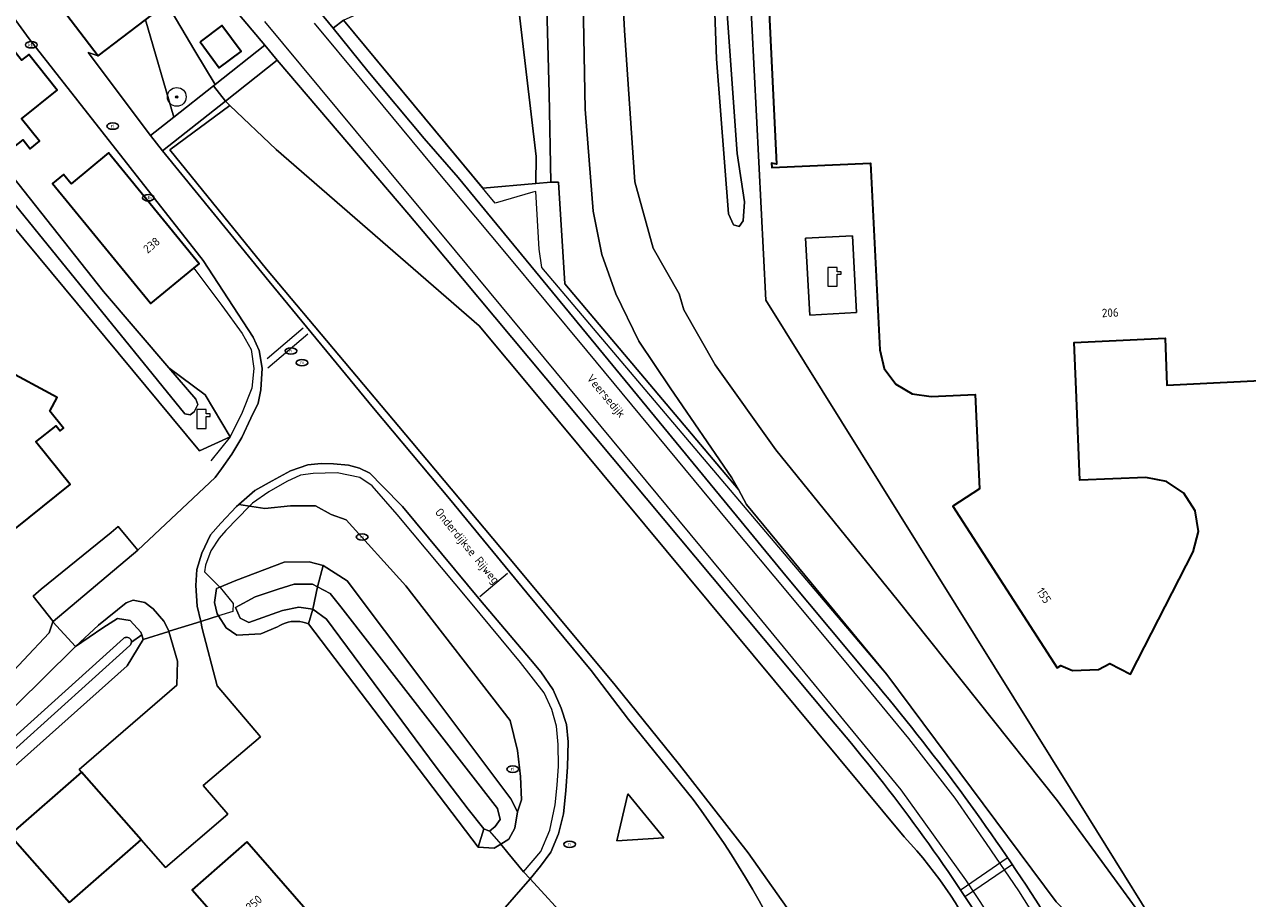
# Model space of a CAD drawing. Header units: metres. Extents: x 103671 to 105190, y 427150 to 429171.
# Tile 295 of 320: x 104535 to 104665, y 428555 to 428648. Entities that reach past the tile are written whole.
import ezdxf
from ezdxf.enums import TextEntityAlignment as Align

# ---------------------------------------------------------------- set-up
doc = ezdxf.new("R2010")
doc.units = ezdxf.units.M
for name, color, linetype, lineweight in [('B-WE-GR-BOOM-S', 253, 'Continuous', 25), ('B-WE-GR-GRAS-GV', 253, 'Continuous', 13), ('B-WE-IE-MEUBILAIR-S', 253, 'Continuous', 25), ('B-WE-IE-TERREINAFSCHEIDING_KUNSTMATIG_HEKWERK-G', 253, 'IE-TERREINAFSCHEIDING_KUNSTMATIG-SO', 18), ('B-WE-IE-TERREINAFSCHEIDING_KUNSTMATIG_HEKWERK_RASTER-G', 253, 'IE-TERREINAFSCHEIDING_KUNSTMATIG-SO', 18), ('B-WE-KL-WATER-S', 253, 'Continuous', 25), ('B-WE-OG-BEBOUWING-GV', 253, 'Continuous', 35), ('B-WE-OG-BEBOUWING-T18', 7, 'Continuous', 18), ('B-WE-OG-BEBOUWING_OVERBOUWING-GV', 253, 'Continuous', 18), ('B-WE-OG-TERREIN_BEGROEID-GV', 253, 'Continuous', 18), ('B-WE-OG-TERREIN_ERF-GV', 253, 'Continuous', 18), ('B-WE-OG-TERREIN_OEVER-GV', 253, 'Continuous', 18), ('B-WE-OG-TOPOGRAFIE-T18', 7, 'Continuous', 18), ('B-WE-OG-WATER_GREPPEL-GV', 253, 'Continuous', 18), ('B-WE-OG-WATER_SLOOT-GV', 253, 'Continuous', 18), ('B-WE-OG-WEG-GV', 253, 'Continuous', 18), ('B-WE-VH-GESLOTENVERHARDING-GV', 253, 'Continuous', 18), ('B-WE-VH-GESLOTENVERHARDING_ASFALT-GV', 253, 'Continuous', 18), ('B-WE-VH-OPENVERHARDING-GV', 253, 'Continuous', 18), ('B-WE-VH-OPENVERHARDING_BETONELEMENT-GV', 253, 'Continuous', 18), ('B-WE-VH-OPENVERHARDING_SIERBESTRATING-GV', 253, 'Continuous', 18), ('B-WE-VW-MARKERING_PICTOGRAM-G', 253, 'Continuous', 18)]:
    doc.layers.add(name, color=color, linetype=linetype, lineweight=lineweight)
doc.styles.add('NLCS-ISO', font='NLCS-ISO.ttf')
doc.styles.add('NLCS-ISO-M500-T18', font='NLCS-ISO.ttf', dxfattribs={"height": 0.9})
doc.linetypes.add('IE-TERREINAFSCHEIDING_KUNSTMATIG-SO', pattern='A,4,[82,NLCS.SHX,S=0.75,R=90,X=0,Y=0],4,-2', length=10)

# ---------------------------------------------------------------- blocks, each defined once
blk = doc.blocks.new('SKL-WATER_POMP-SO')
at = {"color": 0, "linetype": 'ByBlock', "lineweight": 18}
blk.add_lwpolyline([(1, 1.09), (1, 2), (-1, 2), (-1, -2), (1, -2), (1, 0.57), (1.85, 0.57), (1.85, 1.09)], close=True, dxfattribs=at)
blk = doc.blocks.new('SIE-MEUBILAIR_PUT_RIOOLPUT-SO')
blk.add_ellipse((0, 0), major_axis=(1.25, 0), ratio=0.54)
at = {"style": 'NLCS-ISO'}
blk.add_text('ri', height=0.75, dxfattribs=at).set_placement((-0.04, 0.07), align=Align.MIDDLE_CENTER)
blk = doc.blocks.new('SIE-MEUBILAIR_PUT_KOLK-SO')
blk.add_ellipse((0, 0), major_axis=(1.25, 0), ratio=0.54)
at = {"style": 'NLCS-ISO'}
blk.add_text('klk', height=0.75, dxfattribs=at).set_placement((0.03, 0), align=Align.MIDDLE_CENTER)
blk = doc.blocks.new('SGR-BOOM_GBKN-SO')
at = {"linetype": 'ByBlock', "lineweight": 18}
h = blk.add_hatch(color=0, dxfattribs=at)
h.dxf.hatch_style = 1
edge = h.paths.add_edge_path()
edge.add_arc((0, 0), 0.25, 0, 360)
at = {"color": 0, "linetype": 'ByBlock', "lineweight": 18}
for radius in [2, 0.25]:
    blk.add_circle((0, 0), radius, dxfattribs=at)
at = {"color": 0, "linetype": 'ByBlock', "lineweight": 18, "style": 'NLCS-ISO'}
blk.add_attdef('SOORT', (2.5, 0), '', height=1.5, dxfattribs=at)

msp = doc.modelspace()

# ---------------------------------------------------------------- linework, layer by layer
at = {"layer": 'B-WE-GR-GRAS-GV', "flags": 128}
for points in [[(104576.668, 428937.3), (104578.394, 428896.263), (104578.539, 428893.701), (104581.432, 428842.614), (104584.173, 428787.629), (104585.962, 428751.413), (104586.12, 428750), (104587.383, 428738.731), (104588.161, 428717.548), (104589.638, 428683.392), (104590.828, 428640.208), (104590.999, 428630.79), (104591.817, 428630.805), (104592.492, 428619.97), (104610.945, 428598.091)], [(104590.999, 428630.79), (104590.828, 428640.208), (104589.638, 428683.392), (104588.161, 428717.548), (104587.383, 428738.731), (104586.12, 428750), (104585.962, 428751.413), (104584.173, 428787.629), (104581.432, 428842.614), (104578.539, 428893.701), (104578.394, 428896.263), (104576.668, 428937.3)], [(104610.945, 428598.091), (104610.259, 428599.353), (104603.703, 428608.917), (104600.368, 428613.888), (104597.913, 428618.909), (104596.427, 428623.078), (104595.487, 428627.696), (104594.637, 428638.544), (104594.224, 428661.501), (104592.907, 428690.15), (104591.388, 428718.832), (104590.038, 428747.473), (104589.834, 428750), (104588.453, 428767.133), (104587.133, 428797.315), (104585.212, 428830.825), (104584.514, 428852.19), (104584.079, 428865.445), (104582.179, 428907.629)], [(104575.588, 428904.296), (104576.164, 428893.609), (104577.066, 428876.844), (104578.576, 428843.594), (104579.874, 428812.325), (104580.599, 428785.319), (104581.887, 428760.141), (104581.534, 428750), (104581.243, 428741.602), (104582.735, 428716.393), (104584.005, 428696.982), (104585.681, 428673.401), (104587.37, 428650.971), (104589.415, 428633.508), (104589.394, 428630.649), (104590.999, 428630.79)], [(104593.161, 428757.012), (104593.589, 428750), (104595.743, 428714.762), (104596.942, 428688.812), (104597.745, 428667.795), (104598.831, 428646.912), (104599.942, 428630.83), (104601.889, 428623.761), (104604.66, 428618.902), (104605.156, 428617.198), (104608.462, 428611.362), (104614.94, 428602.311), (104627.952, 428586.236), (104644.909, 428564.983), (104659.633, 428544.844), (104646.236, 428566.324), (104613.859, 428618.233), (104611.634, 428662.32), (104610.967, 428676.004), (104609.677, 428698.605), (104608.168, 428727.219), (104606.502, 428759.366)], [(104659.633, 428544.844), (104644.909, 428564.983), (104627.952, 428586.236), (104614.94, 428602.311), (104608.462, 428611.362), (104605.156, 428617.198), (104604.66, 428618.902), (104601.889, 428623.761), (104599.942, 428630.83), (104598.831, 428646.912), (104597.745, 428667.795)], [(104594.224, 428661.501), (104594.637, 428638.544), (104595.487, 428627.696), (104596.427, 428623.078), (104597.913, 428618.909), (104600.368, 428613.888), (104603.703, 428608.917), (104610.259, 428599.353), (104610.945, 428598.091), (104611.806, 428596.509), (104626.749, 428578.433), (104644.753, 428554.223)], [(104568.923, 428648.037), (104583.741, 428630.15), (104589.394, 428630.649), (104589.415, 428633.508), (104587.37, 428650.971)]]:
    msp.add_lwpolyline(points, dxfattribs=at)
for points in [[(104610.411, 428626.255), (104609.884, 428627.427), (104608.614, 428643.894), (104607.362, 428677.896), (104605.35, 428726.186), (104604.333, 428750), (104603.983, 428758.2), (104604.003, 428759.058), (104604.428, 428759.428), (104604.892, 428759.317), (104605.414, 428757.755), (104605.708, 428750), (104606.527, 428728.47), (104608.705, 428678.679), (104609.696, 428649.687), (104610.831, 428633.83), (104611.607, 428628.68), (104611.46, 428626.678), (104611.028, 428626.068)], [(104542.881, 428583.673), (104540.436, 428581.397), (104543.311, 428583.389), (104544.875, 428584.388), (104546.227, 428584.146), (104547.372, 428582.907), (104547.46, 428582.648), (104547.627, 428582.158), (104550.353, 428583.009), (104550.321, 428583.117), (104549.827, 428584.078), (104548.692, 428585.387), (104547.783, 428586.087), (104546.545, 428586.338), (104545.798, 428586.032)]]:
    msp.add_lwpolyline(points, close=True, dxfattribs=at)
at = {"layer": 'B-WE-IE-TERREINAFSCHEIDING_KUNSTMATIG_HEKWERK-G', "flags": 128}
for points in [[(104550.155, 429162.66), (104552.921, 429157.799), (104556.161, 429152.104), (104558.165, 429148.582), (104571.455, 429125.001), (104574.321, 429119.927), (104589.131, 429093.713), (104590.521, 429072.706), (104591.359, 429060.043), (104591.794, 429051.917), (104593.721, 429015.919), (104594.535, 429000), (104596.323, 428965.092), (104598.623, 428919.749), (104599.975, 428893.94), (104599.998, 428893.497), (104601.261, 428869.407), (104602.168, 428850.915), (104603.945, 428814.628), (104605.959, 428776.502), (104606.68, 428762.856), (104607.337, 428750), (104607.497, 428746.88), (104608.487, 428727.546), (104610.075, 428694.323), (104611.634, 428662.32), (104613.859, 428618.233)], [(104626.749, 428578.433), (104605.348, 428603.643), (104590.035, 428621.711), (104589.744, 428623.653), (104589.388, 428629.79), (104589.094, 428629.742), (104585.07, 428628.546), (104568.923, 428648.037), (104576.615, 428651.506), (104574.745, 428673.126), (104574.186, 428685.639), (104577.813, 428691.389)], [(104613.859, 428618.233), (104646.236, 428566.324), (104659.633, 428544.844), (104664.775, 428536.601), (104665.755, 428535.353), (104664.475, 428534.099)], [(104553.952, 428584.133), (104553.738, 428584.066), (104550.373, 428583.015)], [(104588.087, 428557.441), (104588.785, 428556.695), (104593.024, 428552.061), (104593.868, 428551.138)]]:
    msp.add_lwpolyline(points, dxfattribs=at)
at = {"layer": 'B-WE-IE-TERREINAFSCHEIDING_KUNSTMATIG_HEKWERK_RASTER-G', "flags": 128}
for points in [[(104556.854, 428638.957), (104550.457, 428634.228), (104560.736, 428621.534), (104576.145, 428603.255), (104587.42, 428589.793), (104597.824, 428577.268), (104604.693, 428568.821), (104611.985, 428559.434), (104617.131, 428552.174), (104620.283, 428542.982), (104624.037, 428530.824), (104628.793, 428513.84), (104633.148, 428500.445)], [(104553.014, 428621.637), (104555.973, 428617.663), (104558.146, 428614.7), (104559.125, 428613.003), (104559.402, 428610.959), (104559.166, 428608.869), (104558.16, 428606.304), (104556.88, 428603.682), (104554.822, 428601.129)], [(104588.087, 428557.441), (104589.921, 428559.576), (104590.886, 428561.856), (104591.453, 428564.543), (104591.66, 428566.661), (104591.804, 428568.663), (104591.785, 428570.976), (104591.599, 428572.924), (104591.091, 428574.681), (104590.268, 428576.47), (104587.772, 428579.708), (104582.43, 428586.117), (104574.648, 428595.452), (104571.978, 428598.478), (104570.665, 428599.384), (104568.267, 428599.884), (104565.717, 428599.785), (104564.348, 428599.634), (104562.912, 428598.954), (104560.987, 428597.834), (104559.249, 428596.639), (104558.933, 428596.316), (104556.414, 428593.739), (104555.697, 428592.914), (104554.823, 428591.557), (104554.252, 428590.046), (104554.138, 428589.34), (104555.778, 428587.715), (104555.81, 428587.683), (104557.209, 428585.974), (104557.155, 428585.133), (104555.63, 428584.657), (104553.952, 428584.133)], [(104547.627, 428582.158), (104550.353, 428583.009), (104550.373, 428583.015)], [(104584.452, 428561.763), (104585.671, 428560.378)], [(104585.671, 428560.378), (104586.426, 428559.46), (104588.087, 428557.441)]]:
    msp.add_lwpolyline(points, dxfattribs=at)
at = {"layer": 'B-WE-OG-BEBOUWING-GV', "flags": 128}
msp.add_lwpolyline([(104609.331, 428750), (104614.992, 428632.712), (104614.46, 428632.808), (104614.499, 428632.336), (104625.018, 428632.803), (104625.988, 428612.938), (104626.474, 428610.956), (104627.688, 428609.315), (104629.441, 428608.27), (104631.462, 428607.983), (104636.139, 428608.204), (104636.615, 428598.17), (104633.755, 428596.336), (104644.849, 428579.11), (104645.258, 428579.376), (104646.505, 428578.848), (104649.249, 428578.943), (104650.458, 428579.595), (104652.654, 428578.465), (104659.344, 428591.462), (104659.898, 428593.628), (104659.543, 428595.835), (104658.337, 428597.718), (104656.481, 428598.964), (104654.282, 428599.368), (104647.276, 428599.072), (104646.888, 428608.738), (104646.662, 428613.718), (104656.365, 428614.183), (104656.517, 428609.201), (104681.439, 428610.434)], dxfattribs=at)
for points in [[(104550.121, 428649.782), (104545.406, 428655.982), (104543.706, 428654.689), (104543.547, 428654.898), (104537.999, 428650.56), (104542.815, 428644.226), (104547.852, 428648.057)], [(104553.668, 428645.71), (104555.715, 428642.952), (104558.041, 428644.679), (104555.994, 428647.437)], [(104533.867, 428634.508), (104534.845, 428635.289), (104535.596, 428634.35), (104536.585, 428635.141), (104534.671, 428637.536), (104538.474, 428640.576), (104535.441, 428644.372), (104534.685, 428643.768), (104532.768, 428646.166), (104527.964, 428642.327), (104529.88, 428639.929), (104529.669, 428639.76)], [(104539.941, 428630.621), (104539.141, 428631.599), (104537.972, 428630.642), (104548.421, 428617.877), (104553.014, 428621.637), (104553.593, 428622.111), (104543.944, 428633.898)], [(104534.017, 428593.951), (104539.853, 428598.617), (104536.213, 428603.171), (104538.353, 428604.882), (104538.784, 428604.343), (104539.135, 428604.624), (104537.699, 428606.42), (104538.48, 428607.877), (104532.672, 428610.99), (104532.776, 428612.432), (104531.979, 428613.683), (104530.455, 428614.039), (104529.338, 428613.146), (104519.825, 428605.242), (104530.125, 428592.443), (104533.235, 428594.929)], [(104539.797, 428554.147), (104547.395, 428560.835), (104541.047, 428568.045), (104533.449, 428561.357)], [(104558.644, 428560.604), (104552.84, 428555.519), (104560.587, 428546.676), (104566.391, 428551.76)]]:
    msp.add_lwpolyline(points, close=True, dxfattribs=at)
at = {"layer": 'B-WE-OG-BEBOUWING_OVERBOUWING-GV', "flags": 128}
msp.add_lwpolyline([(104618.535, 428616.643), (104623.511, 428616.907), (104623.077, 428625.089), (104618.101, 428624.825)], close=True, dxfattribs=at)
at = {"layer": 'B-WE-OG-TERREIN_BEGROEID-GV', "flags": 128}
for points in [[(104589.45, 428608.195), (104583.379, 428615.49), (104561.754, 428634.254), (104556.854, 428638.957), (104550.457, 428634.228), (104560.736, 428621.534), (104576.145, 428603.255), (104587.42, 428589.793), (104597.824, 428577.268), (104604.693, 428568.821), (104611.985, 428559.434), (104617.131, 428552.174), (104620.283, 428542.982), (104624.037, 428530.824), (104628.793, 428513.84), (104633.148, 428500.445), (104633.34, 428500), (104634.98, 428496.201), (104650.851, 428494.311)], [(104628.603, 428561.148), (104589.45, 428608.195)]]:
    msp.add_lwpolyline(points, dxfattribs=at)
msp.add_lwpolyline([(104569.205, 428594.875), (104567.633, 428595.445), (104565.949, 428596.342), (104563.278, 428596.342), (104560.546, 428596.07), (104557.784, 428596.491), (104557.56, 428596.294), (104555.885, 428594.511), (104554.787, 428593.274), (104553.873, 428591.328), (104553.329, 428589.582), (104553.223, 428587.897), (104553.369, 428585.681), (104553.738, 428584.066), (104553.952, 428584.133), (104555.63, 428584.657), (104555.492, 428584.876), (104555.194, 428586.086), (104555.414, 428587.566), (104555.778, 428587.715), (104557.479, 428588.412), (104562.615, 428590.356), (104565.264, 428590.413), (104566.776, 428590.019), (104569.336, 428588.391), (104577.262, 428577.821), (104586.72, 428565.209), (104587.458, 428563.812), (104587.872, 428565.068), (104587.753, 428567.585), (104587.456, 428570.348), (104586.674, 428573.541), (104575.558, 428587.842)], close=True, dxfattribs=at)
at = {"layer": 'B-WE-OG-TERREIN_BEGROEID-GV'}
msp.add_lwpolyline([(104641.604, 428532.975, 0.1586364), (104628.603, 428561.148)], format="xyb", dxfattribs=at)
at = {"layer": 'B-WE-OG-TERREIN_ERF-GV', "flags": 128}
for points in [[(104668.159, 428897.068), (104599.998, 428893.497), (104599.27, 428893.459), (104599.27, 428893.453), (104601.223, 428854.18), (104603.168, 428817.747), (104604.914, 428785.758), (104606.502, 428759.366), (104608.168, 428727.219), (104609.677, 428698.605), (104610.967, 428676.004), (104611.634, 428662.32), (104613.859, 428618.233), (104646.236, 428566.324), (104659.633, 428544.844), (104664.775, 428536.601), (104694.419, 428554.65)], [(104681.439, 428610.434), (104656.517, 428609.201), (104656.365, 428614.183), (104646.662, 428613.718), (104646.888, 428608.738), (104647.276, 428599.072), (104654.282, 428599.368), (104656.481, 428598.964), (104658.337, 428597.718), (104659.543, 428595.835), (104659.898, 428593.628), (104659.344, 428591.462), (104652.654, 428578.465), (104650.458, 428579.595), (104649.249, 428578.943), (104646.505, 428578.848), (104645.258, 428579.376), (104644.849, 428579.11), (104633.755, 428596.336), (104636.615, 428598.17), (104636.139, 428608.204), (104631.462, 428607.983), (104629.441, 428608.27), (104627.688, 428609.315), (104626.474, 428610.956), (104625.988, 428612.938), (104625.018, 428632.803), (104614.499, 428632.336), (104614.46, 428632.808), (104614.992, 428632.712), (104609.331, 428750)], [(104534.881, 428579.935), (104537.61, 428582.833), (104538, 428584.013), (104538.045, 428584.051), (104535.904, 428586.746), (104536.764, 428587.478), (104544.202, 428593.511), (104544.953, 428594.171), (104545.987, 428592.933), (104547.066, 428591.643), (104555.272, 428599.36), (104555.963, 428600.29), (104557.052, 428601.854), (104558.119, 428603.611), (104559.056, 428605.696), (104559.839, 428607.276), (104560.125, 428608.702), (104560.295, 428610.999), (104559.959, 428612.87), (104559.323, 428614.294), (104554.019, 428622.459), (104535.478, 428646.045), (104532.039, 428650.756)], [(104550.121, 428649.782), (104553.125, 428644.765), (104555.276, 428641.172), (104560.557, 428645.35), (104556.36, 428650.412)], [(104527.695, 428638.976), (104543.4, 428619.169), (104550.366, 428611.035), (104554.218, 428608.178), (104556.88, 428603.682), (104553.602, 428602.212), (104523.471, 428638.493)], [(104582.24, 428549.181), (104588.785, 428556.695), (104588.087, 428557.441), (104586.426, 428559.46), (104585.671, 428560.378), (104584.953, 428559.929), (104583.264, 428560.059), (104565.193, 428583.799), (104564.899, 428583.909), (104564.597, 428583.991), (104564.289, 428584.046), (104563.977, 428584.072), (104563.664, 428584.07), (104563.352, 428584.039), (104563.045, 428583.98), (104562.744, 428583.893), (104562.452, 428583.779), (104562.172, 428583.639), (104561.906, 428583.474), (104560.145, 428582.726), (104557.567, 428582.59), (104556.436, 428583.381), (104555.63, 428584.657), (104553.952, 428584.133), (104553.738, 428584.066), (104553.908, 428583.325), (104555.485, 428577.198), (104560.1, 428571.789), (104554.014, 428566.597), (104556.61, 428563.554), (104549.98, 428557.899), (104547.395, 428560.835), (104539.797, 428554.147), (104533.449, 428561.357), (104541.047, 428568.045), (104540.797, 428568.329), (104551.206, 428577.299), (104551.275, 428579.852), (104550.353, 428583.009), (104547.627, 428582.158), (104545.932, 428579.34), (104531.332, 428566.349)], [(104593.024, 428552.061), (104588.785, 428556.695), (104582.24, 428549.181)]]:
    msp.add_lwpolyline(points, dxfattribs=at)
for points in [[(104555.276, 428641.172), (104553.125, 428644.765), (104550.121, 428649.782), (104547.852, 428648.057), (104550.866, 428637.695), (104555.103, 428641.035)], [(104547.852, 428648.057), (104542.815, 428644.226), (104541.757, 428644.591), (104548.4, 428635.752), (104550.866, 428637.695)], [(104553.668, 428645.71), (104555.994, 428647.437), (104558.041, 428644.679), (104555.715, 428642.952)], [(104533.867, 428634.508), (104529.669, 428639.76), (104529.88, 428639.929), (104527.964, 428642.327), (104532.768, 428646.166), (104534.685, 428643.768), (104535.441, 428644.372), (104538.474, 428640.576), (104534.671, 428637.536), (104536.585, 428635.141), (104535.596, 428634.35), (104534.845, 428635.289)], [(104539.941, 428630.621), (104543.944, 428633.898), (104553.593, 428622.111), (104553.014, 428621.637), (104548.421, 428617.877), (104537.972, 428630.642), (104539.141, 428631.599)], [(104618.101, 428624.825), (104623.077, 428625.089), (104623.511, 428616.907), (104618.535, 428616.643)], [(104534.017, 428593.951), (104533.235, 428594.929), (104530.125, 428592.443), (104519.825, 428605.242), (104529.338, 428613.146), (104530.455, 428614.039), (104531.979, 428613.683), (104532.776, 428612.432), (104532.672, 428610.99), (104538.48, 428607.877), (104537.699, 428606.42), (104539.135, 428604.624), (104538.784, 428604.343), (104538.353, 428604.882), (104536.213, 428603.171), (104539.853, 428598.617)], [(104553.738, 428584.066), (104550.373, 428583.015), (104550.353, 428583.009), (104551.275, 428579.852), (104551.206, 428577.299), (104540.797, 428568.329), (104541.047, 428568.045), (104547.395, 428560.835), (104549.98, 428557.899), (104556.61, 428563.554), (104554.014, 428566.597), (104560.1, 428571.789), (104555.485, 428577.198), (104553.908, 428583.325)], [(104560.587, 428546.676), (104552.84, 428555.519), (104558.644, 428560.604), (104566.391, 428551.76)]]:
    msp.add_lwpolyline(points, close=True, dxfattribs=at)
at = {"layer": 'B-WE-OG-TERREIN_OEVER-GV', "flags": 128}
for points in [[(104525.692, 428638.548), (104524.723, 428639.505), (104523.459, 428640.094), (104523.156, 428640.099), (104523.25, 428638.571), (104523.28, 428638.57), (104523.309, 428638.566), (104523.339, 428638.56), (104523.367, 428638.551), (104523.395, 428638.54), (104523.422, 428638.527), (104523.447, 428638.511), (104523.471, 428638.493), (104553.602, 428602.212), (104556.88, 428603.682), (104554.218, 428608.178), (104550.366, 428611.035), (104553.207, 428607.718), (104553.429, 428607.149), (104553.061, 428606.373), (104552.624, 428606.031), (104552.061, 428606.134), (104540.887, 428619.891)], [(104559.545, 428586.691), (104561.969, 428587.492), (104563.678, 428588.019), (104565.647, 428588.018), (104566.166, 428587.741), (104566.776, 428590.019), (104565.264, 428590.413), (104562.615, 428590.356), (104557.479, 428588.412), (104555.778, 428587.715), (104555.414, 428587.566), (104555.194, 428586.086), (104555.492, 428584.876), (104555.63, 428584.657), (104556.436, 428583.381), (104557.567, 428582.59), (104560.145, 428582.726), (104561.906, 428583.474), (104562.172, 428583.639), (104562.452, 428583.779), (104562.744, 428583.893), (104563.045, 428583.98), (104563.352, 428584.039), (104563.664, 428584.07), (104563.977, 428584.072), (104564.289, 428584.046), (104564.597, 428583.991), (104564.899, 428583.909), (104565.193, 428583.799), (104565.668, 428585.37), (104564.181, 428585.584), (104562.431, 428585.213), (104561.359, 428584.831), (104558.877, 428583.948), (104557.938, 428584.394), (104557.44, 428585.562)], [(104569.336, 428588.391), (104566.776, 428590.019), (104566.166, 428587.741), (104567.511, 428587.022), (104568.641, 428585.622), (104585.331, 428564.159), (104585.614, 428562.985), (104585.073, 428562.266), (104584.452, 428561.763), (104583.857, 428562.017), (104583.264, 428560.059), (104584.953, 428559.929), (104585.671, 428560.378), (104586.528, 428560.913), (104587.149, 428562.078), (104587.458, 428563.812), (104586.72, 428565.209), (104577.262, 428577.821)], [(104565.668, 428585.37), (104565.193, 428583.799), (104583.264, 428560.059), (104583.857, 428562.017), (104582.199, 428564.082), (104578.781, 428568.577), (104567.12, 428584.294)], [(104545.932, 428579.34), (104547.627, 428582.158), (104547.46, 428582.648), (104546.365, 428581.841), (104546.352, 428581.751), (104546.318, 428581.659), (104546.268, 428581.575), (104546.202, 428581.503), (104530.132, 428567.025), (104529.439, 428566.064), (104528.816, 428565.2), (104530.464, 428564.656), (104530.706, 428565.244), (104530.996, 428565.81), (104531.332, 428566.349)]]:
    msp.add_lwpolyline(points, close=True, dxfattribs=at)
msp.add_lwpolyline([(104529.422, 428567.732), (104545.532, 428582.245), (104545.611, 428582.304), (104545.7, 428582.345), (104545.795, 428582.369), (104545.893, 428582.373), (104545.99, 428582.359), (104546.082, 428582.325), (104546.166, 428582.275), (104546.239, 428582.209), (104546.297, 428582.13), (104546.338, 428582.041), (104546.362, 428581.946), (104546.366, 428581.848), (104546.365, 428581.841), (104547.46, 428582.648), (104547.372, 428582.907), (104546.227, 428584.146), (104544.875, 428584.388), (104543.311, 428583.389), (104540.436, 428581.397), (104540.18, 428581.158), (104531.111, 428572.242)], dxfattribs=at)
at = {"layer": 'B-WE-OG-WATER_GREPPEL-GV', "flags": 128}
msp.add_lwpolyline([(104606.527, 428728.47), (104605.708, 428750), (104605.414, 428757.755), (104604.892, 428759.317), (104604.428, 428759.428), (104604.003, 428759.058), (104603.983, 428758.2), (104604.333, 428750), (104605.35, 428726.186), (104607.362, 428677.896), (104608.614, 428643.894), (104609.884, 428627.427), (104610.411, 428626.255), (104611.028, 428626.068), (104611.46, 428626.678), (104611.607, 428628.68), (104610.831, 428633.83), (104609.696, 428649.687), (104608.705, 428678.679)], close=True, dxfattribs=at)
at = {"layer": 'B-WE-OG-WATER_SLOOT-GV', "flags": 128}
for points in [[(104527.695, 428638.976), (104525.246, 428642.236), (104523.957, 428642.933), (104523.263, 428642.634), (104523.156, 428640.099), (104523.459, 428640.094), (104524.723, 428639.505), (104525.692, 428638.548), (104540.887, 428619.891), (104552.061, 428606.134), (104552.624, 428606.031), (104553.061, 428606.373), (104553.429, 428607.149), (104553.207, 428607.718), (104550.366, 428611.035), (104543.4, 428619.169)], [(104566.166, 428587.741), (104565.647, 428588.018), (104563.678, 428588.019), (104561.969, 428587.492), (104559.545, 428586.691), (104557.44, 428585.562), (104557.938, 428584.394), (104558.877, 428583.948), (104561.359, 428584.831), (104562.431, 428585.213), (104564.181, 428585.584), (104565.668, 428585.37)], [(104568.641, 428585.622), (104567.511, 428587.022), (104566.166, 428587.741), (104565.668, 428585.37), (104567.12, 428584.294), (104578.781, 428568.577), (104582.199, 428564.082), (104583.857, 428562.017), (104584.452, 428561.763), (104585.073, 428562.266), (104585.614, 428562.985), (104585.331, 428564.159)]]:
    msp.add_lwpolyline(points, close=True, dxfattribs=at)
msp.add_lwpolyline([(104530.132, 428567.025), (104546.202, 428581.503), (104546.268, 428581.575), (104546.318, 428581.659), (104546.352, 428581.751), (104546.365, 428581.841), (104546.366, 428581.848), (104546.362, 428581.946), (104546.338, 428582.041), (104546.297, 428582.13), (104546.239, 428582.209), (104546.166, 428582.275), (104546.082, 428582.325), (104545.99, 428582.359), (104545.893, 428582.373), (104545.795, 428582.369), (104545.7, 428582.345), (104545.611, 428582.304), (104545.532, 428582.245), (104529.422, 428567.732)], dxfattribs=at)
at = {"layer": 'B-WE-OG-WEG-GV', "flags": 128}
for points in [[(104568.923, 428648.037), (104567.821, 428647.154), (104571.538, 428642.6), (104577.502, 428635.424), (104581.136, 428631.283), (104616.171, 428588.715), (104625.165, 428577.931)], [(104672.801, 428525.603), (104670.883, 428527.56), (104664.475, 428534.099), (104644.753, 428554.223), (104626.749, 428578.433), (104611.806, 428596.509), (104610.945, 428598.091), (104592.492, 428619.97), (104591.817, 428630.805), (104590.999, 428630.79), (104589.394, 428630.649), (104583.741, 428630.15), (104568.923, 428648.037)], [(104620.673, 428573.802), (104577.963, 428624.878), (104575.884, 428627.364), (104574.872, 428628.54), (104561.858, 428643.757), (104556.387, 428639.405), (104556.854, 428638.957), (104561.754, 428634.254), (104583.379, 428615.49), (104589.45, 428608.195), (104628.603, 428561.148)], [(104560.736, 428621.534), (104550.457, 428634.228), (104556.854, 428638.957), (104556.387, 428639.405), (104549.684, 428634.123), (104556.957, 428625.223), (104561.033, 428620.235), (104572.141, 428606.746), (104580.217, 428597.105), (104588.444, 428587.097), (104595.292, 428578.843), (104599.26, 428573.622), (104606.133, 428565.111)], [(104631.444, 428500), (104631.488, 428499.879), (104631.532, 428499.757), (104632.103, 428500), (104633.148, 428500.445), (104628.793, 428513.84), (104624.037, 428530.824), (104620.283, 428542.982), (104617.131, 428552.174), (104611.985, 428559.434), (104604.693, 428568.821), (104597.824, 428577.268), (104587.42, 428589.793), (104576.145, 428603.255), (104560.736, 428621.534)]]:
    msp.add_lwpolyline(points, dxfattribs=at)
msp.add_lwpolyline([(104573.1, 428598.462), (104571.719, 428599.839), (104570.629, 428600.369), (104569.448, 428600.687), (104567.859, 428600.81), (104566.559, 428600.873), (104565.154, 428600.704), (104563.301, 428600.076), (104561.338, 428599.004), (104559.491, 428597.996), (104557.784, 428596.491), (104560.546, 428596.07), (104563.278, 428596.342), (104565.949, 428596.342), (104567.633, 428595.445), (104569.205, 428594.875), (104575.558, 428587.842), (104586.674, 428573.541), (104587.456, 428570.348), (104587.753, 428567.585), (104587.872, 428565.068), (104587.458, 428563.812), (104587.149, 428562.078), (104586.528, 428560.913), (104585.671, 428560.378), (104586.426, 428559.46), (104588.087, 428557.441), (104588.785, 428556.695), (104589.907, 428558.017), (104590.983, 428559.532), (104591.798, 428561.472), (104592.325, 428563.597), (104592.579, 428566.054), (104592.75, 428568.582), (104592.83, 428571.242), (104592.677, 428573.097), (104592.076, 428574.846), (104591.241, 428576.772), (104589.933, 428578.714), (104588.821, 428580.024), (104583.512, 428586.297), (104575.22, 428596.275)], close=True, dxfattribs=at)
at = {"layer": 'B-WE-OG-WEG-GV'}
for points in [[(104625.165, 428577.931, -0.0328937), (104643.094, 428553.635)], [(104637.667, 428550.692, 0.0392965), (104620.673, 428573.802)], [(104606.133, 428565.111, -0.1126076), (104624.467, 428523.695)], [(104628.603, 428561.148, -0.1586364), (104641.604, 428532.975)]]:
    msp.add_lwpolyline(points, format="xyb", dxfattribs=at)
at = {"layer": 'B-WE-VH-GESLOTENVERHARDING-GV', "flags": 128}
msp.add_lwpolyline([(104563.009, 428653.046), (104567.821, 428647.154), (104568.923, 428648.037)], dxfattribs=at)
at = {"layer": 'B-WE-VH-GESLOTENVERHARDING_ASFALT-GV', "flags": 128}
for points in [[(104625.165, 428577.931), (104616.171, 428588.715), (104581.136, 428631.283), (104577.502, 428635.424), (104571.538, 428642.6), (104567.821, 428647.154), (104563.009, 428653.046), (104559.464, 428657.145), (104556.207, 428660.91), (104549.496, 428669.029), (104546.713, 428672.557), (104541.032, 428668.351), (104545.452, 428663.015), (104551.195, 428656.26), (104554.128, 428652.94), (104556.36, 428650.412), (104560.557, 428645.35), (104561.858, 428643.757), (104574.872, 428628.54), (104575.884, 428627.364), (104577.963, 428624.878), (104620.673, 428573.802)], [(104532.039, 428650.756), (104535.478, 428646.045), (104554.019, 428622.459), (104559.323, 428614.294), (104559.959, 428612.87), (104560.295, 428610.999), (104560.125, 428608.702), (104559.839, 428607.276), (104559.056, 428605.696), (104558.119, 428603.611), (104557.052, 428601.854), (104555.963, 428600.29), (104555.272, 428599.36), (104547.066, 428591.643), (104538.045, 428584.051), (104538, 428584.013), (104540.436, 428581.397), (104542.881, 428583.673), (104545.798, 428586.032), (104546.545, 428586.338), (104547.783, 428586.087), (104548.692, 428585.387), (104549.827, 428584.078), (104550.321, 428583.117), (104550.353, 428583.009)], [(104606.133, 428565.111), (104599.26, 428573.622), (104595.292, 428578.843), (104588.444, 428587.097), (104580.217, 428597.105), (104572.141, 428606.746), (104561.033, 428620.235), (104556.957, 428625.223), (104549.684, 428634.123), (104548.4, 428635.752), (104541.757, 428644.591), (104542.815, 428644.226), (104537.999, 428650.56)], [(104550.353, 428583.009), (104550.373, 428583.015), (104553.738, 428584.066), (104553.369, 428585.681), (104553.223, 428587.897), (104553.329, 428589.582), (104553.873, 428591.328), (104554.787, 428593.274), (104555.885, 428594.511), (104557.56, 428596.294), (104557.784, 428596.491), (104559.491, 428597.996), (104561.338, 428599.004), (104563.301, 428600.076), (104565.154, 428600.704), (104566.559, 428600.873), (104567.859, 428600.81), (104569.448, 428600.687), (104570.629, 428600.369), (104571.719, 428599.839), (104573.1, 428598.462), (104575.22, 428596.275), (104583.512, 428586.297), (104588.821, 428580.024), (104589.933, 428578.714), (104591.241, 428576.772), (104592.076, 428574.846), (104592.677, 428573.097), (104592.83, 428571.242), (104592.75, 428568.582), (104592.579, 428566.054), (104592.325, 428563.597), (104591.798, 428561.472), (104590.983, 428559.532), (104589.907, 428558.017), (104588.785, 428556.695), (104593.024, 428552.061)]]:
    msp.add_lwpolyline(points, dxfattribs=at)
at = {"layer": 'B-WE-VH-GESLOTENVERHARDING_ASFALT-GV'}
for points in [[(104643.094, 428553.635, 0.0328937), (104625.165, 428577.931)], [(104620.673, 428573.802, -0.0392965), (104637.667, 428550.692)], [(104624.467, 428523.695, 0.1126076), (104606.133, 428565.111)]]:
    msp.add_lwpolyline(points, format="xyb", dxfattribs=at)
at = {"layer": 'B-WE-VH-GESLOTENVERHARDING_ASFALT-GV', "flags": 128}
msp.add_lwpolyline([(104598.017, 428560.732), (104599.193, 428565.738), (104603.005, 428561.039)], close=True, dxfattribs=at)
at = {"layer": 'B-WE-VH-OPENVERHARDING-GV', "flags": 128}
msp.add_lwpolyline([(104547.066, 428591.643), (104545.987, 428592.933), (104544.953, 428594.171), (104544.202, 428593.511), (104536.764, 428587.478), (104535.904, 428586.746), (104538.045, 428584.051)], close=True, dxfattribs=at)
at = {"layer": 'B-WE-VH-OPENVERHARDING_BETONELEMENT-GV', "flags": 128}
for points in [[(104561.858, 428643.757), (104560.557, 428645.35), (104555.276, 428641.172), (104555.103, 428641.035), (104556.387, 428639.405)], [(104556.387, 428639.405), (104555.103, 428641.035), (104550.866, 428637.695), (104548.4, 428635.752), (104549.684, 428634.123)], [(104540.18, 428581.158), (104540.436, 428581.397), (104538, 428584.013), (104537.61, 428582.833), (104534.881, 428579.935), (104527.451, 428572.043), (104521.656, 428566.202), (104520.894, 428565.434), (104518.567, 428563.404), (104515.998, 428561.163), (104509.272, 428555.295), (104500, 428545.939), (104503.414, 428542.599), (104521.477, 428560.824), (104523.053, 428562.692), (104523.216, 428562.885), (104526.368, 428566.621), (104531.111, 428572.242)]]:
    msp.add_lwpolyline(points, close=True, dxfattribs=at)
at = {"layer": 'B-WE-VH-OPENVERHARDING_SIERBESTRATING-GV', "flags": 128}
msp.add_lwpolyline([(104603.005, 428561.039), (104599.193, 428565.738), (104598.017, 428560.732)], close=True, dxfattribs=at)
at = {"layer": 'B-WE-VW-MARKERING_PICTOGRAM-G', "flags": 128}
for points in [[(104560.517, 428647.863), (104570.286, 428636.135)], [(104570.907, 428641.608), (104565.852, 428647.689)], [(104578.477, 428632.504), (104570.907, 428641.608)], [(104570.286, 428636.135), (104580.821, 428623.488)], [(104586.102, 428623.395), (104578.477, 428632.504)], [(104580.821, 428623.488), (104610.611, 428587.582)], [(104594.809, 428612.887), (104586.102, 428623.395)], [(104560.817, 428612.04), (104564.647, 428615.286)], [(104565.138, 428614.602), (104560.875, 428611.009)], [(104610.024, 428594.525), (104594.809, 428612.887)], [(104616.373, 428586.923), (104610.024, 428594.525)], [(104583.436, 428586.72), (104586.384, 428589.198)], [(104610.611, 428587.582), (104628.226, 428566.165)], [(104622.721, 428579.32), (104616.373, 428586.923)], [(104629.07, 428571.606), (104622.721, 428579.32)], [(104634.025, 428565.265), (104629.07, 428571.606)], [(104628.226, 428566.165), (104635.109, 428556.592)], [(104637.343, 428560.43), (104634.025, 428565.265)], [(104640.796, 428555.395), (104637.343, 428560.43)], [(104639.528, 428558.877), (104634.635, 428555.519)], [(104635.123, 428554.848), (104640.012, 428558.183)], [(104635.109, 428556.592), (104639.426, 428550.028)], [(104646.138, 428546.903), (104640.796, 428555.395)]]:
    msp.add_lwpolyline(points, dxfattribs=at)

# ---------------------------------------------------------------- block references
at = {"layer": 'B-WE-GR-BOOM-S', "xscale": 0.5, "yscale": 0.5, "zscale": 0.5}
msp.add_blockref('SGR-BOOM_GBKN-SO', (104551.193, 428639.856), dxfattribs=at)
at = {"layer": 'B-WE-IE-MEUBILAIR-S', "xscale": 0.5, "yscale": 0.5, "zscale": 0.5}
for name, p in [('SIE-MEUBILAIR_PUT_KOLK-SO', (104535.72, 428645.4)), ('SIE-MEUBILAIR_PUT_RIOOLPUT-SO', (104544.385, 428636.75)), ('SIE-MEUBILAIR_PUT_KOLK-SO', (104548.17, 428629.13)), ('SIE-MEUBILAIR_PUT_RIOOLPUT-SO', (104563.339, 428612.836)), ('SIE-MEUBILAIR_PUT_RIOOLPUT-SO', (104564.517, 428611.584)), ('SIE-MEUBILAIR_PUT_RIOOLPUT-SO', (104570.917, 428593.045)), ('SIE-MEUBILAIR_PUT_RIOOLPUT-SO', (104586.943, 428568.347)), ('SIE-MEUBILAIR_PUT_RIOOLPUT-SO', (104592.991, 428560.356))]:
    msp.add_blockref(name, p, dxfattribs=at)
at = {"layer": 'B-WE-KL-WATER-S', "xscale": 0.5, "yscale": 0.5, "zscale": 0.5}
for p in [(104620.95, 428620.717), (104553.835, 428605.593)]:
    msp.add_blockref('SKL-WATER_POMP-SO', p, dxfattribs=at)

# ---------------------------------------------------------------- texts
at = {"layer": 'B-WE-OG-BEBOUWING-T18', "style": 'NLCS-ISO-M500-T18'}
for s, rotation, p in [('238', 39.3, (104548.509, 428624.084)), ('206', 2.7, (104650.514, 428616.906)), ('155', 302.8, (104643.456, 428586.813)), ('250', 41.2, (104559.399, 428554.102))]:
    msp.add_text(s, height=0.9, rotation=rotation, dxfattribs=at).set_placement(p, align=Align.MIDDLE)
at = {"layer": 'B-WE-OG-TOPOGRAFIE-T18', "style": 'NLCS-ISO-M500-T18'}
for s, rotation, p in [('Veersedijk', 310, (104596.773, 428607.974)), ('Onderdijkse Rijweg', 309.4, (104582.013, 428592.009))]:
    msp.add_text(s, height=0.9, rotation=rotation, dxfattribs=at).set_placement(p, align=Align.MIDDLE)

doc.saveas('drawing.dxf')
